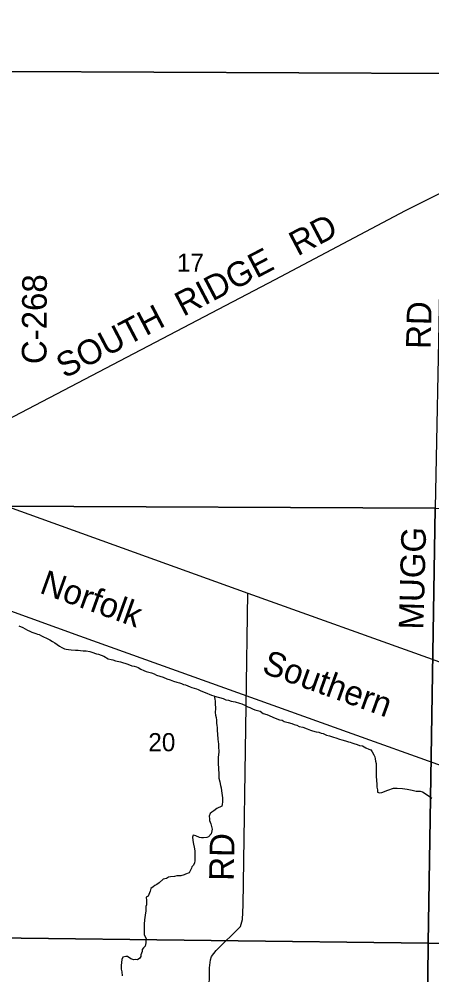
# Model space of a CAD drawing. Extents: x 1588073 to 2013523, y 1090242 to 1357120.
# Drawn here: x 1848732 to 1853753, y 1196502 to 1208129 of the extents above; entities that cross this region are included whole.
import ezdxf

# ---------------------------------------------------------------- set-up
doc = ezdxf.new("R2010")
doc.units = 0
for name, color, linetype in [('GM_X_County_Road', 7, 'Continuous'), ('GM_X_County_Road_Text', 7, 'Continuous'), ('GM_X_Minor_River', 7, 'Continuous'), ('GM_X_Rail_Line', 7, 'Continuous'), ('GM_X_Rail_Line_Text', 7, 'Continuous'), ('GM_X_Section', 7, 'Continuous'), ('GM_X_Section_Text', 7, 'Continuous'), ('GM_X_Township_Road', 7, 'Continuous'), ('GM_X_Township_Road_Text', 7, 'Continuous'), ('GM_X_US_Route', 7, 'Continuous')]:
    doc.layers.add(name, color=color, linetype=linetype)

msp = doc.modelspace()

# ---------------------------------------------------------------- linework, layer by layer
at = {"layer": 'GM_X_County_Road'}
msp.add_lwpolyline([(1847610, 1202553), (1847610, 1202553), (1848230, 1203001), (1848589, 1203252), (1851848, 1204959), (1853431, 1205800), (1853876, 1206023), (1853901, 1206036), (1857774, 1208074)], dxfattribs=at)
at = {"layer": 'GM_X_Minor_River'}
for points in [[(1848731, 1200749), (1848779, 1200729), (1848807, 1200711), (1848833, 1200697), (1848864, 1200683), (1848886, 1200669), (1848912, 1200661), (1848936, 1200653), (1848958, 1200647), (1848978, 1200643), (1849006, 1200628), (1849030, 1200616), (1849064, 1200598), (1849105, 1200576), (1849139, 1200558), (1849167, 1200542), (1849195, 1200522), (1849225, 1200500), (1849253, 1200486), (1849286, 1200470), (1849306, 1200463), (1849332, 1200459), (1849364, 1200457), (1849420, 1200453), (1849450, 1200451), (1849478, 1200447), (1849510, 1200443), (1849548, 1200442), (1849594, 1200436), (1849618, 1200428), (1849675, 1200408), (1849699, 1200402), (1849763, 1200378), (1849815, 1200345), (1849853, 1200337), (1849873, 1200333), (1849906, 1200321), (1849966, 1200309), (1850056, 1200280), (1850102, 1200262), (1850130, 1200256), (1850159, 1200248), (1850181, 1200240), (1850211, 1200222), (1850249, 1200206), (1850279, 1200194), (1850311, 1200183), (1850341, 1200175), (1850373, 1200163), (1850404, 1200149), (1850442, 1200135), (1850484, 1200123), (1850528, 1200105), (1850570, 1200090), (1850612, 1200076), (1850650, 1200064), (1850683, 1200054), (1850709, 1200046), (1850733, 1200036), (1850757, 1200030), (1850783, 1200016), (1850811, 1200006), (1850835, 1199999), (1850861, 1199991), (1850889, 1199981), (1850909, 1199973), (1850942, 1199959), (1850994, 1199935), (1851074, 1199905), (1851106, 1199898), (1851112, 1199857), (1851115, 1199833), (1851115, 1199805), (1851117, 1199783), (1851119, 1199763), (1851121, 1199741), (1851117, 1199695), (1851121, 1199663), (1851128, 1199631), (1851134, 1199601), (1851134, 1199565), (1851138, 1199537), (1851140, 1199511), (1851142, 1199472), (1851145, 1199432), (1851147, 1199412), (1851149, 1199386), (1851151, 1199366), (1851153, 1199340), (1851157, 1199308), (1851159, 1199284), (1851160, 1199212), (1851158, 1199182)], [(1851107, 1199892), (1851213, 1199864), (1851247, 1199848), (1851281, 1199842), (1851311, 1199832), (1851361, 1199823), (1851411, 1199807), (1851441, 1199799), (1851486, 1199777), (1851516, 1199763), (1851538, 1199753), (1851570, 1199739), (1851598, 1199727), (1851664, 1199710), (1851701, 1199680), (1851745, 1199668), (1851847, 1199626), (1851901, 1199604), (1851930, 1199599), (1851958, 1199583), (1852004, 1199573), (1852048, 1199559), (1852076, 1199547), (1852110, 1199541), (1852140, 1199525), (1852182, 1199514), (1852237, 1199494), (1852275, 1199478), (1852299, 1199472), (1852345, 1199460), (1852379, 1199454), (1852407, 1199444), (1852431, 1199437), (1852472, 1199419), (1852508, 1199409), (1852530, 1199403), (1852556, 1199395), (1852586, 1199387), (1852628, 1199369), (1852658, 1199363), (1852702, 1199348), (1852737, 1199338), (1852759, 1199332), (1852781, 1199324), (1852803, 1199318), (1852843, 1199306), (1852871, 1199294), (1852907, 1199286), (1852951, 1199265), (1852987, 1199249), (1853012, 1199239), (1853028, 1199217), (1853046, 1199179), (1853060, 1199153), (1853064, 1199129), (1853068, 1199101), (1853075, 1199075), (1853075, 1199053), (1853075, 1199026), (1853075, 1198910), (1853078, 1198876), (1853082, 1198812), (1853084, 1198786), (1853090, 1198752), (1853092, 1198726), (1853116, 1198718), (1853144, 1198722), (1853216, 1198748), (1853286, 1198773), (1853331, 1198775), (1853395, 1198769), (1853453, 1198761), (1853511, 1198750), (1853563, 1198738), (1853587, 1198738), (1853611, 1198736), (1853637, 1198728), (1853660, 1198716), (1853686, 1198696), (1853718, 1198674), (1853754, 1198651)], [(1851158, 1199182), (1851154, 1199148), (1851152, 1199128), (1851152, 1199079), (1851155, 1199051), (1851157, 1199031), (1851159, 1198991), (1851161, 1198963), (1851161, 1198917), (1851163, 1198893), (1851174, 1198851), (1851182, 1198807), (1851188, 1198777), (1851192, 1198741), (1851196, 1198713), (1851201, 1198683), (1851205, 1198656), (1851207, 1198630), (1851207, 1198608), (1851203, 1198574), (1851197, 1198554), (1851137, 1198524), (1851101, 1198496), (1851075, 1198483), (1851055, 1198465), (1851043, 1198433), (1851046, 1198399), (1851048, 1198379), (1851064, 1198339), (1851072, 1198305), (1851080, 1198275), (1851078, 1198253), (1851067, 1198219), (1851035, 1198182), (1851015, 1198172), (1850973, 1198168), (1850951, 1198168), (1850925, 1198174), (1850882, 1198192), (1850848, 1198202), (1850842, 1198175), (1850845, 1198139), (1850851, 1198113), (1850867, 1198033), (1850869, 1198007), (1850870, 1197887), (1850866, 1197863), (1850852, 1197836), (1850832, 1197818), (1850830, 1197798), (1850814, 1197768), (1850800, 1197744), (1850758, 1197726), (1850738, 1197718), (1850700, 1197707), (1850672, 1197707), (1850650, 1197705), (1850622, 1197697), (1850574, 1197693), (1850550, 1197689), (1850524, 1197676), (1850484, 1197666), (1850436, 1197622), (1850408, 1197602), (1850384, 1197590), (1850362, 1197571), (1850336, 1197553), (1850327, 1197521), (1850301, 1197459), (1850279, 1197445), (1850283, 1197407), (1850283, 1197372), (1850281, 1197352), (1850275, 1197332), (1850273, 1197312), (1850272, 1197280), (1850266, 1197228), (1850258, 1197170), (1850252, 1197120), (1850254, 1197096), (1850253, 1197075), (1850255, 1197041), (1850255, 1197009), (1850253, 1196989), (1850271, 1196961), (1850277, 1196941), (1850275, 1196915), (1850274, 1196893), (1850264, 1196851), (1850244, 1196831), (1850228, 1196809), (1850228, 1196787), (1850220, 1196766), (1850212, 1196744), (1850214, 1196724), (1850202, 1196704), (1850174, 1196686), (1850154, 1196688), (1850126, 1196686), (1850092, 1196696), (1850052, 1196726)], [(1850052, 1196726), (1850032, 1196725), (1849994, 1196719), (1849982, 1196687), (1849972, 1196615), (1849975, 1196571), (1849981, 1196537), (1849985, 1196489)]]:
    msp.add_lwpolyline(points, dxfattribs=at)
at = {"layer": 'GM_X_Rail_Line'}
msp.add_lwpolyline([(1841631, 1203451), (1842894, 1202995), (1844051, 1202578), (1845541, 1202042), (1846399, 1201734), (1847189, 1201448), (1847975, 1201167), (1849466, 1200626), (1852778, 1199440), (1854861, 1198692)], dxfattribs=at)
at = {"layer": 'GM_X_Section'}
for points in [[(1848622, 1212783), (1853945, 1212746), (1853897, 1207467), (1848606, 1207490)], [(1848606, 1207490), (1853897, 1207467), (1853792, 1202178), (1848519, 1202205)], [(1848519, 1202205), (1853792, 1202178), (1853708, 1196887), (1848423, 1196953)], [(1853792, 1202178), (1859088, 1202106), (1859011, 1196832), (1853708, 1196887)], [(1848423, 1196953), (1853708, 1196887), (1853656, 1191607), (1848366, 1191654)], [(1853708, 1196887), (1859011, 1196832), (1858965, 1191565), (1853656, 1191607)]]:
    msp.add_lwpolyline(points, close=True, dxfattribs=at)
at = {"layer": 'GM_X_Township_Road'}
for points in [[(1851493, 1199775), (1851513, 1201146)], [(1851017, 1193279), (1851033, 1195324), (1851046, 1196588), (1851059, 1196684), (1851072, 1196726), (1851131, 1196799), (1851426, 1197091), (1851449, 1197177), (1851458, 1197348), (1851493, 1199774), (1851493, 1199775)]]:
    msp.add_lwpolyline(points, dxfattribs=at)
at = {"layer": 'GM_X_US_Route'}
msp.add_lwpolyline([(1844669, 1203621), (1847610, 1202553), (1851513, 1201146), (1853757, 1200342), (1857710, 1198899), (1859009, 1198422), (1861627, 1197483), (1861679, 1197467)], dxfattribs=at)

# ---------------------------------------------------------------- texts
at = {"layer": 'GM_X_County_Road_Text'}
for s, rotation, p in [('RD', 27.667, (1852119, 1205240)), ('RIDGE', 27.6279, (1850729, 1204505)), ('C-268', 89.7247, (1849065, 1203931)), ('SOUTH', 27.6722, (1849285, 1203752))]:
    msp.add_text(s, height=300, rotation=rotation, dxfattribs=at).set_placement(p)
at = {"layer": 'GM_X_Rail_Line_Text'}
for s, rotation, p in [('Norfolk', 340.1827, (1848968, 1201153)), ('Southern', 340.212, (1851672, 1200181))]:
    msp.add_text(s, height=299, rotation=rotation, dxfattribs=at).set_placement(p)
at = {"layer": 'GM_X_Section_Text'}
for s, p in [('17', (1850652, 1205055)), ('20', (1850304, 1199222))]:
    msp.add_text(s, height=221, rotation=0, dxfattribs=at).set_placement(p)
at = {"layer": 'GM_X_Township_Road_Text'}
for s, rotation, p in [('RD', 88.5175, (1853737, 1204113)), ('MUGG', 88.4276, (1853649, 1200699)), ('RD', 89.0128, (1851343, 1197644))]:
    msp.add_text(s, height=300, rotation=rotation, dxfattribs=at).set_placement(p)

doc.saveas('drawing.dxf')
